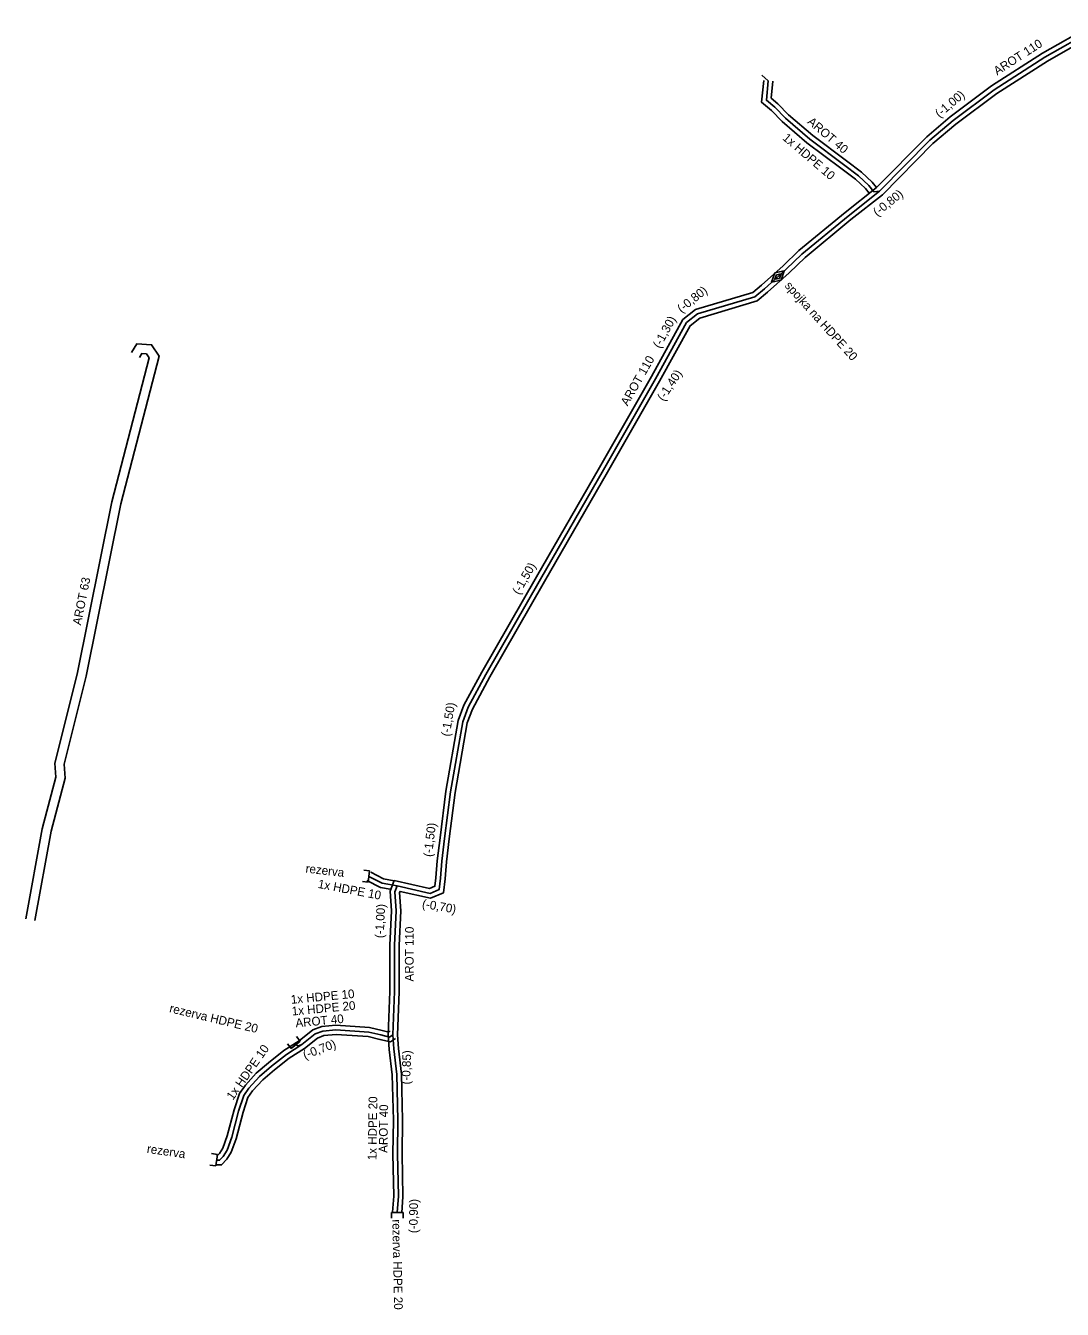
# Model space of a CAD drawing. Extents: x -651943 to -618711, y -1138561 to -1100552.
# Drawn here: x -635199.5 to -635110, y -1115269.3 to -1115158.5 of the extents above; entities that cross this region are included whole.
import ezdxf

# ---------------------------------------------------------------- set-up
doc = ezdxf.new("R2010")
doc.units = 0
for name, color, linetype in [('KT optika', 7, 'Continuous'), ('KT trasa', 7, 'Continuous'), ('KT zařízení', 7, 'Continuous')]:
    doc.layers.add(name, color=color, linetype=linetype)

# ---------------------------------------------------------------- blocks, each defined once
blk = doc.blocks.new('TVSPO_1')
at = {"layer": 'KT zařízení'}
for p, q in [((-0.074, 0.002), (0, 0.044)), ((-0.001, -0.041), (-0.074, 0.002)), ((-0.035, 0), (0, 0.02)), ((0.073, 0.001), (-0.001, -0.041)), ((0, 0.044), (0.073, 0.001)), ((0, 0.02), (0.035, 0)), ((0.035, 0), (0, -0.02)), ((0, -0.02), (-0.035, 0))]:
    blk.add_line(p, q, dxfattribs=at)
blk = doc.blocks.new('TVREZ')
at = {"layer": 'KT zařízení'}
for p, q in [((-0.05, 0.05), (0, 0.05)), ((0, -0.05), (0, 0.05)), ((-0.05, -0.05), (0, -0.05))]:
    blk.add_line(p, q, dxfattribs=at)

msp = doc.modelspace()

# ---------------------------------------------------------------- linework, layer by layer
at = {"layer": 'KT optika'}
for points in [[(-635107.31, -1115158.85), (-635111.46, -1115161.21), (-635115.84, -1115164.03), (-635119.4, -1115166.68), (-635121.4, -1115168.38), (-635125.76, -1115172.79), (-635128.46, -1115174.93), (-635132.45, -1115178.22), (-635133.81, -1115179.53), (-635135.68, -1115181.21), (-635136.5, -1115181.9), (-635141.46, -1115183.38), (-635142.42, -1115184.13), (-635145.1, -1115188.98), (-635149.58, -1115196.84), (-635155.02, -1115206.29), (-635159.75, -1115214.5), (-635161.27, -1115217.33), (-635161.74, -1115218.6), (-635162.79, -1115224.64), (-635163.3, -1115228.66), (-635163.54, -1115230.64), (-635163.66, -1115232.11), (-635163.77, -1115233.07), (-635164.56, -1115233.41), (-635167.41, -1115232.77), (-635167.6, -1115233.28), (-635167.48, -1115234.93), (-635167.62, -1115237.89), (-635167.64, -1115241.89), (-635167.78, -1115245.62), (-635167.7, -1115246.84), (-635167.44, -1115249.05), (-635167.33, -1115252.99), (-635167.37, -1115255.91), (-635167.3, -1115259.56), (-635167.39, -1115260.95)], [(-635125.76, -1115172.79), (-635126.23, -1115172.83), (-635126.66, -1115172.29), (-635127.56, -1115171.45), (-635128.85, -1115170.49), (-635131.77, -1115168.28), (-635133.87, -1115166.48), (-635134.79, -1115165.52), (-635135.51, -1115164.93), (-635135.35, -1115163.26), (-635135.92, -1115162.76)], [(-635167.41, -1115232.77), (-635168.7, -1115232.53), (-635169.85, -1115231.95)], [(-635167.78, -1115245.62), (-635168.05, -1115245.81), (-635168.8, -1115245.63), (-635169.85, -1115245.38), (-635172.69, -1115245.19), (-635173.82, -1115245.3), (-635174.48, -1115245.54), (-635175.64, -1115246.47), (-635175.93, -1115246.57), (-635176.16, -1115246.48)], [(-635175.64, -1115246.47), (-635176.96, -1115247.31), (-635178.25, -1115248.34), (-635179.29, -1115249.23), (-635180.2, -1115250.22), (-635180.65, -1115250.86), (-635181.09, -1115252.2), (-635181.69, -1115254.47), (-635182.09, -1115255.57), (-635182.43, -1115256.12), (-635182.74, -1115256.45), (-635183, -1115256.45)]]:
    msp.add_lwpolyline(points, dxfattribs=at)
at = {"layer": 'KT trasa'}
for points in [[(-635107.31, -1115158.85), (-635111.46, -1115161.21), (-635115.84, -1115164.03), (-635119.4, -1115166.68), (-635121.4, -1115168.38), (-635125.76, -1115172.79), (-635128.46, -1115174.93), (-635132.45, -1115178.22), (-635133.81, -1115179.53), (-635135.68, -1115181.21), (-635136.5, -1115181.9), (-635141.46, -1115183.38), (-635142.42, -1115184.13), (-635145.1, -1115188.98), (-635149.58, -1115196.84), (-635155.02, -1115206.29), (-635159.75, -1115214.5), (-635161.27, -1115217.33), (-635161.74, -1115218.6), (-635162.79, -1115224.64), (-635163.3, -1115228.66), (-635163.54, -1115230.64), (-635163.66, -1115232.11), (-635163.77, -1115233.07), (-635164.56, -1115233.41), (-635167.41, -1115232.77), (-635167.6, -1115233.28), (-635167.48, -1115234.93), (-635167.62, -1115237.89), (-635167.64, -1115241.89), (-635167.78, -1115245.62), (-635167.7, -1115246.84), (-635167.44, -1115249.05), (-635167.33, -1115252.99), (-635167.37, -1115255.91), (-635167.3, -1115259.56), (-635167.39, -1115260.95)], [(-635125.76, -1115172.79), (-635126.23, -1115172.83), (-635126.66, -1115172.29), (-635127.56, -1115171.45), (-635128.85, -1115170.49), (-635131.77, -1115168.28), (-635133.87, -1115166.48), (-635134.79, -1115165.52), (-635135.51, -1115164.93), (-635135.35, -1115163.26), (-635135.92, -1115162.76)], [(-635167.41, -1115232.77), (-635168.7, -1115232.53), (-635169.85, -1115231.95)], [(-635167.78, -1115245.62), (-635168.05, -1115245.81), (-635168.8, -1115245.63), (-635169.85, -1115245.38), (-635172.69, -1115245.19), (-635173.82, -1115245.3), (-635174.48, -1115245.54), (-635175.64, -1115246.47), (-635175.93, -1115246.57), (-635176.16, -1115246.48)], [(-635175.64, -1115246.47), (-635176.96, -1115247.31), (-635178.25, -1115248.34), (-635179.29, -1115249.23), (-635180.2, -1115250.22), (-635180.65, -1115250.86), (-635181.09, -1115252.2), (-635181.69, -1115254.47), (-635182.09, -1115255.57), (-635182.43, -1115256.12), (-635182.74, -1115256.45), (-635183, -1115256.45)]]:
    msp.add_lwpolyline(points, dxfattribs=at)
at = {"layer": 'KT zařízení'}
msp.add_line((-635167.63, -1115241.9), (-635167.64, -1115241.89), dxfattribs=at)
for points in [[(-635107.49, -1115158.5), (-635111.67, -1115160.87), (-635116.07, -1115163.7), (-635119.65, -1115166.37), (-635121.67, -1115168.09), (-635126.03, -1115172.49), (-635128.71, -1115174.62), (-635132.72, -1115177.92), (-635134.08, -1115179.24), (-635135.94, -1115180.91), (-635136.69, -1115181.54), (-635141.65, -1115183.01), (-635142.73, -1115183.87), (-635145.45, -1115188.79), (-635149.93, -1115196.64), (-635155.36, -1115206.09), (-635160.1, -1115214.31), (-635161.63, -1115217.17), (-635162.13, -1115218.49), (-635163.19, -1115224.58), (-635163.7, -1115228.61), (-635163.94, -1115230.6), (-635164.05, -1115232.07), (-635164.14, -1115232.79), (-635164.6, -1115232.99), (-635167.66, -1115232.31), (-635168, -1115233.22), (-635167.88, -1115234.93), (-635168.02, -1115237.88), (-635168.04, -1115241.88), (-635168.18, -1115245.63), (-635168.1, -1115246.88), (-635167.84, -1115249.08), (-635167.73, -1115252.99), (-635167.77, -1115255.91), (-635167.7, -1115259.55), (-635167.79, -1115260.92)], [(-635107.12, -1115159.21), (-635111.25, -1115161.55), (-635115.61, -1115164.36), (-635119.15, -1115166.99), (-635121.13, -1115168.67), (-635125.49, -1115173.09), (-635128.21, -1115175.24), (-635132.18, -1115178.52), (-635133.54, -1115179.82), (-635135.42, -1115181.51), (-635136.3, -1115182.26), (-635141.27, -1115183.74), (-635142.1, -1115184.4), (-635144.75, -1115189.18), (-635149.23, -1115197.04), (-635154.67, -1115206.49), (-635159.4, -1115214.7), (-635160.9, -1115217.5), (-635161.35, -1115218.7), (-635162.39, -1115224.7), (-635162.9, -1115228.71), (-635163.14, -1115230.68), (-635163.26, -1115232.15), (-635163.4, -1115233.35), (-635164.52, -1115233.82), (-635167.15, -1115233.24), (-635167.19, -1115233.34), (-635167.08, -1115234.93), (-635167.22, -1115237.9), (-635167.24, -1115241.9), (-635167.38, -1115245.61), (-635167.3, -1115246.8), (-635167.04, -1115249.02), (-635166.93, -1115252.99), (-635166.97, -1115255.91), (-635166.9, -1115259.57), (-635166.99, -1115260.98)], [(-635126.63, -1115172.97), (-635126.95, -1115172.56), (-635127.82, -1115171.76), (-635129.1, -1115170.81), (-635132.02, -1115168.6), (-635134.15, -1115166.77), (-635135.07, -1115165.81), (-635135.93, -1115165.1), (-635135.75, -1115163.22)], [(-635126.01, -1115172.47), (-635126.37, -1115172.02), (-635127.31, -1115171.14), (-635128.61, -1115170.17), (-635131.51, -1115167.97), (-635133.6, -1115166.19), (-635134.52, -1115165.23), (-635135.09, -1115164.75), (-635134.95, -1115163.3)], [(-635198.7, -1115235.74), (-635197.28, -1115228.03), (-635196.08, -1115223.47), (-635196.15, -1115222.26), (-635194.26, -1115214.65), (-635191.27, -1115199.79), (-635187.96, -1115187.04), (-635188.61, -1115186.05), (-635189.87, -1115185.95), (-635190.33, -1115186.72)], [(-635199.48, -1115235.6), (-635198.06, -1115227.85), (-635196.88, -1115223.39), (-635196.95, -1115222.18), (-635195.04, -1115214.47), (-635192.05, -1115199.61), (-635188.82, -1115187.18), (-635189.06, -1115186.82), (-635189.44, -1115186.79), (-635189.64, -1115187.13)], [(-635167.66, -1115232.32), (-635168.57, -1115232.14), (-635169.67, -1115231.59)], [(-635168.01, -1115233.06), (-635168.83, -1115232.91), (-635170.03, -1115232.31)], [(-635168.01, -1115245.29), (-635168.13, -1115245.38), (-635168.7, -1115245.24), (-635169.8, -1115244.98), (-635172.69, -1115244.79), (-635173.91, -1115244.9), (-635174.68, -1115245.19), (-635175.87, -1115246.15)], [(-635175.87, -1115246.15), (-635177.19, -1115246.98), (-635178.51, -1115248.03), (-635179.57, -1115248.94), (-635180.51, -1115249.97), (-635181.01, -1115250.68), (-635181.47, -1115252.09), (-635182.07, -1115254.35), (-635182.45, -1115255.4), (-635182.75, -1115255.88), (-635182.91, -1115256.05), (-635183, -1115256.05)], [(-635167.55, -1115245.95), (-635167.97, -1115246.24), (-635168.89, -1115246.02), (-635169.91, -1115245.78), (-635172.68, -1115245.59), (-635173.73, -1115245.69), (-635174.28, -1115245.9), (-635175.41, -1115246.8)], [(-635175.41, -1115246.8), (-635176.73, -1115247.64), (-635177.99, -1115248.65), (-635179.01, -1115249.52), (-635179.89, -1115250.47), (-635180.29, -1115251.04), (-635180.71, -1115252.31), (-635181.31, -1115254.59), (-635181.73, -1115255.75), (-635182.11, -1115256.36), (-635182.57, -1115256.85), (-635183, -1115256.85)]]:
    msp.add_lwpolyline(points, dxfattribs=at)

# ---------------------------------------------------------------- block references
for name, p, xscale, yscale, rotation in [('TVSPO_1', (-635134.51, -1115180.16), 10.00001708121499, 10.000017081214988, 41.250554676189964), ('TVREZ', (-635169.85, -1115231.95), 10.000022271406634, 10.000022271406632, -6.277110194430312), ('TVREZ', (-635176.16, -1115246.48), 9.999993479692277, 9.999993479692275, -50.95405217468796), ('TVREZ', (-635183, -1115256.45), 10.00000076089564, 10.00000076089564, -8.391358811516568), ('TVREZ', (-635167.39, -1115260.95), 10, 10, 90)]:
    msp.add_blockref(name, p, dxfattribs=dict(at, xscale=xscale, yscale=yscale, rotation=rotation))

# ---------------------------------------------------------------- texts
for s, rotation, p in [('AROT 110', 32.7701, (-635115.59, -1115162.8)), ('(-1,00)', 40.3555, (-635120.56, -1115166.49)), ('AROT 40', 319.4372, (-635132.03, -1115166.88)), ('1x HDPE 10', 319.4372, (-635134.18, -1115168.28)), ('(-0,80)', 38.4042, (-635125.94, -1115175)), ('(-0,80)', 38.3539, (-635142.85, -1115183.33)), ('spojka na HDPE 20', 311.9364, (-635133.98, -1115180.98)), ('(-1,30)', 61.082, (-635144.71, -1115186.41)), ('AROT 110', 60.285, (-635147.5, -1115191.38)), ('(-1,40)', 56.5479, (-635144.38, -1115190.97)), ('(-1,50)', 60.0357, (-635156.86, -1115207.68)), ('AROT 63', 78.6248, (-635194.71, -1115210.3)), ('(-1,50)', 80.1628, (-635162.88, -1115219.9)), ('(-1,50)', 83.0768, (-635164.4, -1115230.29)), ('rezerva', 353.4181, (-635175.34, -1115231.61)), ('1x HDPE 10', 349.2258, (-635174.29, -1115232.93)), ('(-1,00)', 87.2986, (-635168.57, -1115237.29)), ('(-0,70)', 350.1159, (-635165.29, -1115234.64)), ('AROT 110', 89.7135, (-635165.99, -1115241.02)), ('1x HDPE 10', 5.3903, (-635176.55, -1115242.95)), ('rezerva HDPE 20', 346.5624, (-635187.12, -1115243.66)), ('1x HDPE 20', 5.3903, (-635176.47, -1115243.96)), ('AROT 40', 5.3893, (-635176.15, -1115244.98)), ('1x HDPE 10', 54.8998, (-635181.59, -1115251.32)), ('(-0,70)', 20.6364, (-635175.37, -1115247.74)), ('(-0,85)', 87.8418, (-635166.29, -1115249.92)), ('1x HDPE 20', 89.2146, (-635169.19, -1115256.46)), ('AROT 40', 89.2157, (-635168.24, -1115255.82)), ('rezerva', 351.6108, (-635189.05, -1115255.8)), ('(-0,90)', 89.2146, (-635165.64, -1115262.75)), ('rezerva HDPE 20', 271.1691, (-635167.82, -1115261.56))]:
    msp.add_text(s, height=0.75, rotation=rotation, dxfattribs=at).set_placement(p)

doc.saveas('drawing.dxf')
